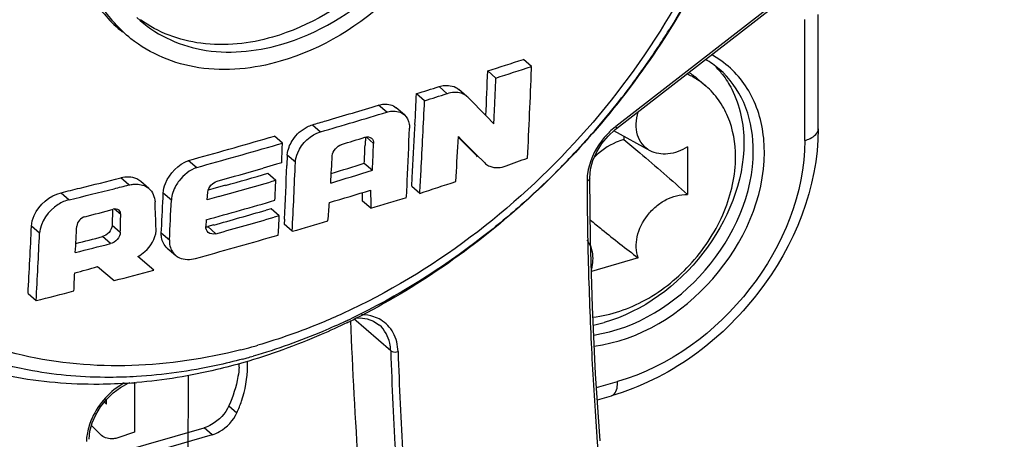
# Model space of a CAD drawing. Header units: millimetres. Extents: x 0 to 420, y 0 to 297.
# Tile 327 of 514: x 357.162 to 358.992, y 131.948 to 132.729. Entities that reach past the tile are written whole.
import ezdxf

# ---------------------------------------------------------------- set-up
doc = ezdxf.new("R2010")
doc.units = ezdxf.units.MM
doc.header["$LTSCALE"] = 23.1
doc.layers.get('0').update_dxf_attribs({"linetype": 'CONTINUOUS'})
doc.layers.add('COURBES', color=7, linetype='CONTINUOUS')

msp = doc.modelspace()

# ---------------------------------------------------------------- linework, layer by layer
at = {"color": 7, "linetype": 'Continuous'}
for p, q in [((358.9907, 133.0897), (358.2698, 132.5297)), ((358.271, 132.5262), (358.9919, 133.0862)), ((358.646, 132.5253), (358.646, 132.7379)), ((358.621, 132.5037), (358.621, 132.7289)), ((358.1131, 132.6415), (358.0981, 132.6546)), ((358.113, 132.6369), (358.1131, 132.6415)), ((358.0469, 132.62), (358.0318, 132.6331)), ((357.9562, 132.5909), (357.9412, 132.604)), ((358.4225, 132.6179), (358.4375, 132.6049)), ((357.9143, 132.5778), (357.8993, 132.5909)), ((357.993, 132.5857), (357.978, 132.5988)), ((357.9946, 132.5843), (357.9931, 132.5857)), ((358.0295, 132.5489), (357.9946, 132.5843)), ((357.844, 132.5565), (357.829, 132.5696)), ((357.8768, 132.5517), (357.8617, 132.5648)), ((358.0432, 132.5349), (358.0295, 132.5489)), ((358.3098, 132.5563), (358.3115, 132.5568)), ((357.7062, 132.533), (357.7212, 132.52)), ((357.8962, 132.5263), (357.8966, 132.5334)), ((357.6259, 132.5091), (357.6352, 132.5119)), ((357.6503, 132.4988), (357.6352, 132.5119)), ((357.8045, 132.5099), (357.8039, 132.4951)), ((357.8196, 132.4985), (357.8061, 132.5103)), ((357.9768, 132.501), (357.9774, 132.511)), ((357.9774, 132.511), (357.9826, 132.5057)), ((357.9774, 132.511), (357.9826, 132.5057)), ((358.3335, 132.4848), (358.266, 132.5218)), ((358.2848, 132.5115), (358.2848, 132.5058)), ((357.6409, 132.4961), (357.6503, 132.4988)), ((357.6501, 132.4954), (357.6503, 132.4988)), ((357.8042, 132.5034), (357.8039, 132.4951)), ((357.9815, 132.5048), (357.9772, 132.5091)), ((358.0027, 132.4837), (357.9815, 132.5048)), ((357.9826, 132.5057), (358.0099, 132.4785)), ((358.403, 132.4918), (358.403, 132.4033)), ((358.5254, 132.4848), (358.5252, 132.4931)), ((357.6593, 132.4763), (357.6585, 132.4575)), ((357.6593, 132.4763), (357.6599, 132.4815)), ((357.6744, 132.4632), (357.6593, 132.4763)), ((358.0113, 132.4751), (358.0027, 132.4837)), ((358.0113, 132.4751), (358.0027, 132.4837)), ((358.0099, 132.4785), (358.0264, 132.462)), ((358.0113, 132.4751), (358.0127, 132.4738)), ((358.0127, 132.4737), (358.0113, 132.4751)), ((358.5459, 132.482), (358.5457, 132.4908)), ((357.4758, 132.4667), (357.4909, 132.4537)), ((357.6394, 132.4595), (357.6143, 132.4523)), ((357.6488, 132.4622), (357.6394, 132.4595)), ((357.6488, 132.4622), (357.649, 132.4678)), ((357.6488, 132.4622), (357.649, 132.4678)), ((357.8023, 132.4614), (357.8174, 132.4483)), ((358.0181, 132.4702), (358.0264, 132.462)), ((358.0264, 132.462), (358.0278, 132.4606)), ((357.623, 132.4428), (357.6381, 132.4297)), ((357.3647, 132.421), (357.3496, 132.4341)), ((357.4021, 132.4144), (357.3871, 132.4275)), ((357.5445, 132.4204), (357.521, 132.4138)), ((357.8807, 132.3981), (357.8818, 132.4204)), ((357.8818, 132.4204), (357.8822, 132.4286)), ((357.8904, 132.4186), (357.8913, 132.435)), ((357.8904, 132.4186), (357.9054, 132.4055)), ((358.2227, 132.3191), (358.2213, 132.4327)), ((357.2388, 132.4066), (357.2539, 132.3935)), ((357.4438, 132.3928), (357.4287, 132.4058)), ((357.5104, 132.3935), (357.5116, 132.4079)), ((357.521, 132.4138), (357.5124, 132.4113)), ((357.7992, 132.391), (357.7991, 132.4069)), ((357.814, 132.4114), (357.8142, 132.3849)), ((357.5318, 132.3995), (357.5104, 132.3935)), ((357.8143, 132.3779), (357.7992, 132.391)), ((357.8142, 132.3849), (357.8143, 132.3779)), ((357.8142, 132.3849), (357.8143, 132.3779)), ((357.3345, 132.3756), (357.3338, 132.3461)), ((357.3497, 132.3664), (357.3383, 132.3763)), ((357.6291, 132.3769), (357.6197, 132.3742)), ((357.6442, 132.3638), (357.6291, 132.3769)), ((357.6442, 132.3638), (357.6348, 132.3611)), ((357.6439, 132.358), (357.6442, 132.3638)), ((357.6439, 132.358), (357.6442, 132.3638)), ((357.3338, 132.3461), (357.3488, 132.3331)), ((357.5085, 132.3563), (357.5079, 132.3439)), ((357.5226, 132.3466), (357.5116, 132.3435)), ((357.6426, 132.334), (357.6439, 132.358)), ((357.6538, 132.3575), (357.6533, 132.348)), ((357.6684, 132.3349), (357.6533, 132.348)), ((357.1989, 132.3311), (357.1838, 132.3442)), ((357.4153, 132.3359), (357.4153, 132.3389)), ((357.4251, 132.332), (357.4255, 132.3384)), ((357.4251, 132.332), (357.4402, 132.319)), ((357.5116, 132.3435), (357.5267, 132.3304)), ((357.6329, 132.3252), (357.6423, 132.3279)), ((357.6423, 132.3279), (357.6426, 132.334)), ((357.6423, 132.3279), (357.6426, 132.334)), ((357.3306, 132.3119), (357.3155, 132.325)), ((358.2176, 132.3189), (358.2176, 132.3163)), ((358.2177, 132.3189), (358.2177, 132.3164)), ((358.2263, 132.1946), (358.2227, 132.3191)), ((357.4361, 132.3036), (357.4512, 132.2905)), ((357.4112, 132.2624), (357.3817, 132.2882)), ((358.3115, 132.2854), (358.2244, 132.2603)), ((357.3063, 132.2691), (357.3372, 132.2431)), ((357.1774, 132.219), (357.1925, 132.2059)), ((358.2323, 132.0694), (358.2263, 132.1946)), ((357.8515, 132.1127), (357.7831, 132.1721)), ((357.8306, 132.1602), (357.8305, 132.1603)), ((357.375, 132.054), (357.3753, 131.9609)), ((358.2406, 131.945), (358.2323, 132.0694)), ((358.234, 132.0441), (358.2731, 132.0554)), ((357.3193, 132.0172), (357.3232, 132.0132)), ((357.3232, 132.0132), (357.3232, 132.0221)), ((358.2355, 132.0214), (358.262, 132.029)), ((357.5506, 132.0104), (357.5656, 131.9974)), ((357.2891, 131.907), (357.5046, 131.9692)), ((357.3129, 131.9562), (357.2954, 131.9734)), ((357.3753, 131.9609), (357.3445, 131.9507)), ((357.5196, 131.9562), (357.5046, 131.9692)), ((357.5196, 131.9562), (357.2884, 131.8895)), ((357.3141, 131.9551), (357.3129, 131.9562))]:
    msp.add_line(p, q, dxfattribs=at)
for points in [[(358.2213, 132.4328), (358.2213, 132.4343), (358.223, 132.4502), (358.2274, 132.4665), (358.2344, 132.4826), (358.2439, 132.4979), (358.2555, 132.512), (358.2687, 132.5244), (358.271, 132.5262)], [(357.7856, 132.1734), (357.7948, 132.1738), (357.8078, 132.1719), (357.8195, 132.1676), (357.8296, 132.161), (357.8306, 132.1602)], [(357.2908, 131.9479), (357.2925, 131.963), (357.2968, 131.9783), (357.3034, 131.9936), (357.3122, 132.0083), (357.3231, 132.022), (357.3355, 132.0341), (357.3492, 132.0443), (357.3636, 132.0523), (357.3665, 132.0534)]]:
    msp.add_lwpolyline(points, dxfattribs=at)
for centre, radius, start, end in [((357.1229, 133.4845), 1.4674, 324.5602, 327.7087), ((357.1303, 133.4797), 1.4585, 327.711, 328.1385), ((358.3617, 132.5051), 0.1801, 52.9462, 61.5236), ((354.0831, 144.9155), 12.9015, 287.82215, 288.13153), ((354.0974, 144.9093), 12.9083, 287.81582, 288.12505), ((358.3547, 132.5124), 0.1641, 49.1585, 60.1617), ((358.3321, 132.5223), 0.1714, 37.4952, 44.4989), ((345.2076, 133.1455), 12.8345, 357.34103, 357.71194), ((345.1625, 133.1333), 12.8946, 357.46401, 357.71881), ((345.5704, 133.1044), 12.5513, 357.10795, 357.86542), ((357.1195, 133.4869), 1.4715, 323.3858, 324.5619), ((358.3391, 132.4901), 0.1512, 57.7432, 65.5278), ((358.3261, 132.5066), 0.1472, 49.1255, 57.4395), ((353.974, 145.2074), 13.213, 287.28215, 287.47265), ((357.1187, 133.4875), 1.4725, 320.812, 323.3842), ((358.3407, 132.493), 0.1479, 56.8211, 57.7117), ((358.3412, 132.4937), 0.1471, 49.1241, 56.8228), ((345.5815, 133.1448), 12.3302, 357.15808, 357.42539), ((353.9652, 145.2738), 13.296, 287.27856, 287.46787), ((357.9748, 132.5646), 0.0279, 49.0927, 57.8089), ((353.8917, 145.5853), 13.5982, 286.40132, 286.83051), ((345.2955, 133.1428), 12.6315, 356.84011, 357.43623), ((353.9027, 145.5871), 13.6136, 286.28971, 286.82893), ((345.737, 133.107), 12.3194, 357.33811, 357.46779), ((357.1089, 133.4955), 1.4852, 319.3175, 320.8123), ((354.0129, 145.1693), 13.1649, 286.29238, 286.40666), ((358.3573, 132.4173), 0.1425, 128.4754, 134.0537), ((358.3542, 132.4211), 0.1375, 127.8409, 128.4479), ((345.3001, 133.023), 12.5961, 357.29543, 357.7424), ((345.1341, 133.165), 12.7781, 356.7248, 357.13462), ((357.1022, 133.5013), 1.494, 316.8775, 319.3172), ((353.7552, 145.918), 13.9564, 285.46131, 286.10133), ((353.7561, 145.9542), 14.0076, 285.4635, 286.10117), ((344.8714, 133.0102), 12.7891, 357.56917, 357.69326), ((353.7929, 145.5477), 13.6409, 286.90841, 287.09832), ((345.2678, 133.0432), 12.548, 357.34241, 357.49628), ((345.2127, 133.0314), 12.6182, 357.35146, 357.57969), ((345.4164, 133.2195), 12.5809, 356.39045, 356.72588), ((345.1593, 133.1929), 12.604, 356.50478, 356.73685), ((357.1006, 133.5027), 1.4961, 315.4851, 316.8784), ((345.1208, 133.0012), 12.5495, 357.05973, 357.51715), ((345.1519, 132.9854), 12.5333, 357.02467, 357.61183), ((353.7879, 145.3671), 13.5156, 287.00683, 287.27896), ((353.5895, 144.7018), 13.0378, 290.08171, 290.26681), ((353.757, 145.9095), 13.9991, 285.63148, 285.99387), ((353.789, 145.7243), 13.8239, 285.76344, 286.10203), ((353.7692, 145.465), 13.6316, 286.93494, 287.27565), ((345.5419, 133.1294), 12.3847, 356.64914, 356.83913), ((357.1052, 133.4981), 1.4897, 312.6231, 315.4871), ((353.7152, 146.8505), 14.8675, 283.84926, 284.14955), ((353.8859, 146.2085), 14.2196, 284.04682, 284.16085), ((353.7647, 145.8479), 13.966, 285.64839, 286.10151), ((345.0596, 132.9988), 12.5913, 357.24, 357.40952), ((353.8383, 144.9407), 13.1785, 287.97585, 288.28206), ((365.0656, 132.4512), 6.8493, 180.19118, 181.10702), ((354.0234, 145.587), 13.5669, 283.7099, 283.86286), ((353.7768, 146.6431), 14.6677, 283.71305, 284.04833), ((344.1957, 133.01), 13.2468, 357.0941, 357.38597), ((353.8452, 145.4405), 13.6201, 286.60545, 286.94129), ((357.1133, 133.4894), 1.4778, 311.7888, 312.621), ((344.54, 131.8843), 12.8833, 2.02226, 2.24698), ((344.8554, 132.9637), 12.6013, 357.06697, 357.40306), ((353.759, 145.8246), 13.9805, 285.55689, 286.10129), ((345.387, 133.3472), 12.3877, 355.40292, 355.56099), ((353.9363, 145.2443), 13.4382, 286.77309, 287.06908), ((353.5731, 146.4354), 14.5543, 284.76732, 284.98277), ((344.6599, 132.6795), 12.6937, 358.43598, 358.58655), ((353.7331, 145.8399), 14.0154, 285.68711, 286.09976), ((353.7627, 145.7749), 13.9615, 285.64024, 286.10144), ((353.8755, 145.4446), 13.6474, 286.13622, 286.42696), ((344.7607, 132.9173), 12.4363, 356.78125, 357.35885), ((344.7173, 132.9052), 12.4947, 356.79165, 357.36661), ((344.6888, 133.0136), 12.5969, 356.73173, 356.95612), ((357.5061, 132.3634), 0.0207, 275.4555, 281.5911), ((357.5059, 132.3644), 0.0217, 281.5673, 285.3571), ((353.7265, 146.4436), 14.584, 284.04258, 284.30742), ((353.7388, 146.3529), 14.4768, 284.10256, 284.30399), ((353.7537, 145.7642), 13.9877, 285.4874, 286.10105), ((364.9949, 132.4499), 6.7786, 181.12934, 181.60842), ((344.8511, 132.7702), 12.4236, 357.47986, 357.63476), ((353.4061, 146.3188), 14.581, 285.34249, 285.51447), ((353.7657, 146.0981), 14.3079, 284.45501, 284.76119), ((364.936, 132.4482), 6.7196, 181.60806, 182.33147), ((353.5756, 146.4378), 14.6843, 284.2593, 284.54192), ((357.2347, 133.305), 1.2561, 295.1393, 295.3566), ((357.2009, 133.3392), 1.305, 295.852, 296.1942), ((357.233, 133.3085), 1.26, 295.3566, 295.5991), ((364.7255, 132.4073), 6.9528, 181.96488, 184.23956), ((357.1981, 133.345), 1.3116, 296.1943, 296.6223), ((364.835, 132.444), 6.6186, 182.32991, 183.67432), ((358.1695, 132.4373), 0.2833, 281.901, 286.1201), ((357.3174, 133.1162), 1.0339, 284.296, 285.4663), ((357.2105, 133.487), 1.4199, 285.633, 286.1023), ((364.8399, 132.3439), 6.9923, 181.89508, 183.53111), ((364.8474, 132.3422), 6.9861, 181.89525, 183.48833), ((357.2996, 133.1294), 1.0687, 285.0312, 285.4651), ((357.2978, 133.136), 1.0755, 285.4653, 286.1025), ((357.4165, 132.0835), 0.1689, 359.9889, 3.2257), ((357.3874, 132.0968), 0.183, 355.4733, 357.4902), ((357.2991, 132.9983), 0.9482, 274.0652, 274.8644), ((364.6365, 132.4304), 6.4196, 183.66718, 186.43288), ((357.3845, 131.9405), 0.0988, 175.4354, 178.0136), ((357.3928, 131.9397), 0.1071, 169.1221, 175.3866)]:
    msp.add_arc(centre, radius, start, end, dxfattribs=at)
for points, knots in [([(356.8421, 132.2456), (356.7955, 132.2901), (356.7138, 132.3965), (356.6416, 132.5893), (356.62, 132.8058), (356.6605, 133.1176), (356.8353, 133.4992), (357.0716, 133.7446), (357.2086, 133.8442)], [0, 0, 0, 0, 0.105134, 0.21479, 0.331553, 0.456274, 0.723837, 1, 1, 1, 1]), ([(358.5753, 133.3734), (358.575, 133.1317), (358.4393, 132.7569), (358.1127, 132.3785), (357.8991, 132.2293), (357.7858, 132.1725)], [0, 0, 0, 0, 0.485132, 0.745653, 1, 1, 1, 1]), ([(358.5657, 133.3518), (358.5657, 133.2983), (358.5471, 133.0729), (358.4599, 132.8559), (358.3691, 132.7098)], [0, 0, 0, 0, 0.237286, 1, 1, 1, 1]), ([(357.5727, 132.1143), (357.4415, 132.0809), (357.2335, 132.0697), (356.9887, 132.1636), (356.8406, 132.2797), (356.7329, 132.4365), (356.6482, 132.6937), (356.6623, 132.9085), (356.6968, 133.0458)], [0, 0, 0, 0, 0.256973, 0.375679, 0.491432, 0.608701, 0.73148, 1, 1, 1, 1]), ([(358.4868, 132.989), (358.4276, 132.8139), (358.2315, 132.4888), (357.9294, 132.2585), (357.7622, 132.1818)], [0, 0, 0, 0, 0.50121, 1, 1, 1, 1]), ([(357.9442, 132.9852), (357.9161, 132.9168), (357.8297, 132.7943), (357.7005, 132.7159), (357.632, 132.6961)], [0, 0, 0, 0, 0.508769, 1, 1, 1, 1]), ([(357.9938, 132.9824), (357.9645, 132.9044), (357.8694, 132.7635), (357.7238, 132.6736), (357.6462, 132.6512)], [0, 0, 0, 0, 0.507867, 1, 1, 1, 1]), ([(357.647, 132.6824), (357.7156, 132.7022), (357.8449, 132.7806), (357.9315, 132.9032), (357.9596, 132.9716)], [0, 0, 0, 0, 0.491205, 1, 1, 1, 1]), ([(357.283, 132.7954), (357.2871, 132.7866), (357.3052, 132.7529), (357.331, 132.7233), (357.3531, 132.7056)], [0, 0, 0, 0, 0.255025, 1, 1, 1, 1]), ([(357.3687, 132.6931), (357.3467, 132.7107), (357.3212, 132.7399), (357.3032, 132.7732), (357.299, 132.7819)], [0, 0, 0, 0, 0.745056, 1, 1, 1, 1]), ([(357.3798, 132.7323), (357.4122, 132.7019), (357.5023, 132.659), (357.5995, 132.6687), (357.647, 132.6824)], [0, 0, 0, 0, 0.473074, 1, 1, 1, 1]), ([(357.632, 132.6961), (357.5892, 132.6838), (357.5023, 132.6737), (357.4188, 132.7047), (357.3864, 132.7284)], [0, 0, 0, 0, 0.525775, 1, 1, 1, 1]), ([(357.6462, 132.6512), (357.5975, 132.6371), (357.4984, 132.6262), (357.4043, 132.6645), (357.3687, 132.6931)], [0, 0, 0, 0, 0.526271, 1, 1, 1, 1]), ([(358.5458, 132.4908), (358.5448, 132.5219), (358.5322, 132.5824), (358.4932, 132.6314), (358.4702, 132.6488)], [0, 0, 0, 0, 0.518783, 1, 1, 1, 1]), ([(358.5253, 132.4931), (358.5244, 132.5208), (358.5138, 132.5747), (358.4815, 132.6197), (358.462, 132.6365)], [0, 0, 0, 0, 0.51859, 1, 1, 1, 1]), ([(358.4681, 132.6267), (358.4746, 132.6182), (358.4986, 132.5802), (358.5079, 132.534), (358.5079, 132.4999)], [0, 0, 0, 0, 0.239274, 1, 1, 1, 1]), ([(357.9412, 132.604), (357.9446, 132.6051), (357.9569, 132.6078), (357.9711, 132.6048), (357.978, 132.5988)], [0, 0, 0, 0, 0.282026, 1, 1, 1, 1]), ([(358.4924, 132.4734), (358.4924, 132.4987), (358.4859, 132.5366), (358.4622, 132.5797), (358.4462, 132.5973), (358.4375, 132.6049)], [0, 0, 0, 0, 0.518318, 0.761979, 1, 1, 1, 1]), ([(357.9896, 132.5883), (357.9874, 132.5897), (357.977, 132.5944), (357.9646, 132.5935), (357.9562, 132.5909)], [0, 0, 0, 0, 0.23088, 1, 1, 1, 1]), ([(357.829, 132.5696), (357.832, 132.5705), (357.843, 132.5728), (357.8556, 132.5701), (357.8617, 132.5648)], [0, 0, 0, 0, 0.280976, 1, 1, 1, 1]), ([(357.844, 132.5565), (357.8471, 132.5574), (357.858, 132.5597), (357.8706, 132.557), (357.8768, 132.5517)], [0, 0, 0, 0, 0.281295, 1, 1, 1, 1]), ([(357.8768, 132.5517), (357.8818, 132.5474), (357.8861, 132.5383), (357.8865, 132.5292), (357.8864, 132.5268)], [0, 0, 0, 0, 0.727043, 1, 1, 1, 1]), ([(358.3335, 132.4848), (358.3281, 132.4877), (358.3181, 132.4962), (358.3091, 132.5141), (358.3067, 132.5352), (358.3093, 132.5496), (358.3115, 132.5568)], [0, 0, 0, 0, 0.229498, 0.466171, 0.721774, 1, 1, 1, 1]), ([(357.67, 132.5059), (357.6765, 132.5154), (357.6885, 132.5262), (357.7027, 132.532), (357.7062, 132.533)], [0, 0, 0, 0, 0.760459, 1, 1, 1, 1]), ([(358.2698, 132.5297), (358.2703, 132.529), (358.2707, 132.528), (358.2713, 132.5264), (358.271, 132.5262)], [0, 0, 0, 0, 0.693182, 1, 1, 1, 1]), ([(357.6744, 132.4632), (357.6746, 132.4692), (357.681, 132.4941), (357.7027, 132.5146), (357.7212, 132.52)], [0, 0, 0, 0, 0.238605, 1, 1, 1, 1]), ([(358.2583, 132.5197), (358.2527, 132.5143), (358.2331, 132.4922), (358.2202, 132.4637), (358.2172, 132.442)], [0, 0, 0, 0, 0.259658, 1, 1, 1, 1]), ([(358.646, 132.5253), (358.646, 132.4168), (358.5578, 132.1975), (358.3683, 132.0597), (358.262, 132.029)], [0, 0, 0, 0, 0.49517, 1, 1, 1, 1]), ([(358.621, 132.5037), (358.6245, 132.5047), (358.6348, 132.5083), (358.646, 132.5177), (358.646, 132.5253)], [0, 0, 0, 0, 0.325451, 1, 1, 1, 1]), ([(358.2848, 132.5058), (358.2799, 132.5044), (358.2597, 132.4969), (358.2416, 132.4841), (358.23, 132.4726)], [0, 0, 0, 0, 0.24022, 1, 1, 1, 1]), ([(358.5079, 132.4999), (358.5079, 132.4268), (358.4475, 132.2793), (358.32, 132.1859), (358.2481, 132.1651)], [0, 0, 0, 0, 0.494087, 1, 1, 1, 1]), ([(358.621, 132.5037), (358.621, 132.4058), (358.54, 132.2083), (358.3694, 132.0832), (358.2731, 132.0554)], [0, 0, 0, 0, 0.494087, 1, 1, 1, 1]), ([(358.2848, 132.5058), (358.2947, 132.4975), (358.3346, 132.4639), (358.374, 132.4297), (358.403, 132.4033)], [0, 0, 0, 0, 0.24752, 1, 1, 1, 1]), ([(358.403, 132.4918), (358.392, 132.4849), (358.3689, 132.4756), (358.3434, 132.4794), (358.3335, 132.4848)], [0, 0, 0, 0, 0.535507, 1, 1, 1, 1]), ([(358.2272, 132.1752), (358.2612, 132.1789), (358.3307, 132.2033), (358.4161, 132.2734), (358.4759, 132.3667), (358.4924, 132.4388), (358.4924, 132.4734)], [0, 0, 0, 0, 0.239122, 0.498483, 0.758719, 1, 1, 1, 1]), ([(358.2287, 132.1419), (358.3078, 132.1534), (358.455, 132.246), (358.5254, 132.4049), (358.5254, 132.4848)], [0, 0, 0, 0, 0.500036, 1, 1, 1, 1]), ([(358.2297, 132.1214), (358.3135, 132.1321), (358.4706, 132.229), (358.5459, 132.3973), (358.5459, 132.482)], [0, 0, 0, 0, 0.499239, 1, 1, 1, 1]), ([(358.0278, 132.4606), (358.03, 132.4587), (358.0416, 132.4516), (358.0565, 132.4531), (358.0661, 132.4566)], [0, 0, 0, 0, 0.228288, 1, 1, 1, 1]), ([(357.3871, 132.4275), (357.3848, 132.4294), (357.3737, 132.4365), (357.3593, 132.4366), (357.3496, 132.4341)], [0, 0, 0, 0, 0.231688, 1, 1, 1, 1]), ([(357.3647, 132.421), (357.3674, 132.4217), (357.3777, 132.4235), (357.3888, 132.4221), (357.3957, 132.4187)], [0, 0, 0, 0, 0.271039, 1, 1, 1, 1]), ([(357.4582, 132.4288), (357.456, 132.4261), (357.4488, 132.4153), (357.4442, 132.4023), (357.4438, 132.3928)], [0, 0, 0, 0, 0.266465, 1, 1, 1, 1]), ([(357.1838, 132.3442), (357.1841, 132.351), (357.1917, 132.3792), (357.2176, 132.4014), (357.2388, 132.4066)], [0, 0, 0, 0, 0.237805, 1, 1, 1, 1]), ([(358.3115, 132.2854), (358.3069, 132.2976), (358.3067, 132.3272), (358.3233, 132.3598), (358.3441, 132.3817), (358.3679, 132.398), (358.3894, 132.4039), (358.403, 132.4033)], [0, 0, 0, 0, 0.229925, 0.492177, 0.62798, 0.760469, 1, 1, 1, 1]), ([(357.2539, 132.3935), (357.2467, 132.3918), (357.2204, 132.3803), (357.1999, 132.3524), (357.1989, 132.3311)], [0, 0, 0, 0, 0.25702, 1, 1, 1, 1]), ([(358.098, 132.3876), (358.0735, 132.3657), (357.9746, 132.283), (357.8641, 132.2137), (357.7775, 132.1722)], [0, 0, 0, 0, 0.254867, 1, 1, 1, 1]), ([(358.2222, 132.356), (358.2295, 132.3501), (358.2589, 132.3261), (358.2887, 132.3026), (358.3115, 132.2854)], [0, 0, 0, 0, 0.248166, 1, 1, 1, 1]), ([(357.3817, 132.2882), (357.3864, 132.2906), (357.4027, 132.3019), (357.4145, 132.3213), (357.4153, 132.3359)], [0, 0, 0, 0, 0.264044, 1, 1, 1, 1]), ([(357.4361, 132.3036), (357.4304, 132.3085), (357.4254, 132.3189), (357.425, 132.3292), (357.4251, 132.332)], [0, 0, 0, 0, 0.729225, 1, 1, 1, 1]), ([(357.4402, 132.319), (357.4401, 132.3162), (357.4404, 132.3058), (357.4455, 132.2954), (357.4512, 132.2905)], [0, 0, 0, 0, 0.270338, 1, 1, 1, 1]), ([(358.216, 132.3189), (358.2183, 132.316), (358.2208, 132.3116), (358.2227, 132.307), (358.2231, 132.3059)], [0, 0, 0, 0, 0.745263, 1, 1, 1, 1]), ([(357.4512, 132.2905), (357.4534, 132.2885), (357.4646, 132.2815), (357.4791, 132.2818), (357.4887, 132.2844)], [0, 0, 0, 0, 0.230447, 1, 1, 1, 1]), ([(358.2231, 132.3059), (358.2242, 132.3028), (358.2279, 132.2894), (358.2269, 132.275), (358.2244, 132.2647)], [0, 0, 0, 0, 0.235912, 1, 1, 1, 1]), ([(357.1854, 132.0754), (357.1208, 132.087), (356.996, 132.1268), (356.8881, 132.2018), (356.8421, 132.2456)], [0, 0, 0, 0, 0.508017, 1, 1, 1, 1]), ([(357.7622, 132.1818), (357.7492, 132.1759), (357.6977, 132.1533), (357.6446, 132.1345), (357.6043, 132.1229)], [0, 0, 0, 0, 0.25392, 1, 1, 1, 1]), ([(357.77, 132.1648), (357.7543, 132.1571), (357.692, 132.1285), (357.6274, 132.1049), (357.5783, 132.0908)], [0, 0, 0, 0, 0.254435, 1, 1, 1, 1]), ([(357.7683, 132.1679), (357.7542, 132.1612), (357.6981, 132.1362), (357.6401, 132.1154), (357.5961, 132.1026)], [0, 0, 0, 0, 0.254133, 1, 1, 1, 1]), ([(357.8651, 132.1111), (357.8647, 132.1232), (357.8594, 132.1468), (357.8424, 132.1645), (357.8328, 132.1701)], [0, 0, 0, 0, 0.51846, 1, 1, 1, 1]), ([(357.8515, 132.1127), (357.8513, 132.1174), (357.8494, 132.1349), (357.8403, 132.1517), (357.8306, 132.1602)], [0, 0, 0, 0, 0.268181, 1, 1, 1, 1]), ([(357.8515, 132.1127), (357.8522, 132.112), (357.8565, 132.1099), (357.8616, 132.11), (357.8651, 132.1111)], [0, 0, 0, 0, 0.21084, 1, 1, 1, 1]), ([(357.5768, 132.0973), (357.5602, 132.0928), (357.4952, 132.077), (357.4286, 132.0676), (357.3788, 132.0646)], [0, 0, 0, 0, 0.255689, 1, 1, 1, 1]), ([(357.5783, 132.0908), (357.5618, 132.086), (357.4965, 132.0688), (357.4295, 132.0577), (357.3795, 132.0535)], [0, 0, 0, 0, 0.255493, 1, 1, 1, 1]), ([(357.3788, 132.0646), (357.3623, 132.0637), (357.2977, 132.0616), (357.2327, 132.0669), (357.1854, 132.0754)], [0, 0, 0, 0, 0.255945, 1, 1, 1, 1]), ([(357.5698, 132.0824), (357.5693, 132.0764), (357.5662, 132.0516), (357.5584, 132.0276), (357.5506, 132.0104)], [0, 0, 0, 0, 0.24161, 1, 1, 1, 1]), ([(357.5656, 131.9974), (357.5688, 132.0044), (357.5798, 132.0319), (357.5854, 132.0616), (357.5854, 132.0835)], [0, 0, 0, 0, 0.261086, 1, 1, 1, 1]), ([(357.3663, 132.0524), (357.3474, 132.0511), (357.274, 132.0481), (357.2, 132.0542), (357.1463, 132.0646)], [0, 0, 0, 0, 0.256605, 1, 1, 1, 1]), ([(357.3563, 132.0529), (357.3304, 132.0385), (357.3015, 132.0068), (357.2894, 131.9693), (357.2876, 131.9599)], [0, 0, 0, 0, 0.755907, 1, 1, 1, 1]), ([(358.262, 132.029), (358.2637, 132.0296), (358.2723, 132.0355), (358.2731, 132.0473), (358.2731, 132.0554)], [0, 0, 0, 0, 0.183425, 1, 1, 1, 1]), ([(357.5506, 132.0104), (357.544, 131.9959), (357.5287, 131.979), (357.5094, 131.9706), (357.5046, 131.9692)], [0, 0, 0, 0, 0.758422, 1, 1, 1, 1]), ([(357.5196, 131.9562), (357.5244, 131.9576), (357.5437, 131.966), (357.559, 131.9829), (357.5656, 131.9974)], [0, 0, 0, 0, 0.241578, 1, 1, 1, 1]), ([(357.3445, 131.9507), (357.3417, 131.9498), (357.3315, 131.9474), (357.3198, 131.9501), (357.3141, 131.9551)], [0, 0, 0, 0, 0.277105, 1, 1, 1, 1])]:
    msp.add_open_spline(points, degree=3, knots=knots, dxfattribs=at)
for points in [[(357.8035, 132.5097), (357.8075, 132.5109), (357.8128, 132.5107), (357.816, 132.5079)], [(357.6599, 132.4815), (357.6613, 132.4902), (357.6651, 132.4986), (357.67, 132.5059)], [(357.7429, 132.4754), (357.7434, 132.4845), (357.7516, 132.4938), (357.7603, 132.4965)], [(357.816, 132.5079), (357.8185, 132.5057), (357.8198, 132.5019), (357.8196, 132.4985)], [(357.4328, 132.424), (357.4403, 132.4428), (357.457, 132.4594), (357.4758, 132.4667)], [(357.4909, 132.4537), (357.4781, 132.4487), (357.4666, 132.4396), (357.4582, 132.4288)], [(358.2172, 132.442), (358.2166, 132.4375), (358.2163, 132.4329), (358.2163, 132.4284)], [(357.3957, 132.4187), (357.398, 132.4175), (357.4002, 132.4161), (357.4021, 132.4144)], [(357.4287, 132.4058), (357.429, 132.4121), (357.4305, 132.4183), (357.4328, 132.424)], [(357.5116, 132.4079), (357.5124, 132.4167), (357.5205, 132.4256), (357.5291, 132.4282)], [(358.2213, 132.4327), (358.2213, 132.4305), (358.2185, 132.429), (358.2163, 132.4284)], [(357.4021, 132.4144), (357.409, 132.4084), (357.413, 132.3986), (357.4134, 132.3895)], [(357.3465, 132.3741), (357.3438, 132.3765), (357.3393, 132.3769), (357.3359, 132.3759)], [(357.3497, 132.3664), (357.3498, 132.3692), (357.3486, 132.3723), (357.3465, 132.3741)], [(357.283, 132.3619), (357.2756, 132.3599), (357.2684, 132.3523), (357.268, 132.3447)], [(357.3338, 132.3461), (357.3335, 132.3368), (357.3246, 132.3273), (357.3155, 132.325)], [(357.3488, 132.3331), (357.3486, 132.3238), (357.3396, 132.3142), (357.3306, 132.3119)], [(357.5121, 132.3327), (357.5091, 132.3353), (357.5076, 132.3399), (357.5079, 132.3439)], [(357.5267, 132.3304), (357.5219, 132.3291), (357.5158, 132.3295), (357.5121, 132.3327)], [(357.8202, 132.1758), (357.8128, 132.1783), (357.8049, 132.1794), (357.7971, 132.1795)], [(357.8328, 132.1701), (357.8288, 132.1725), (357.8246, 132.1744), (357.8202, 132.1758)]]:
    msp.add_open_spline(points, degree=3, dxfattribs=at)
at = {"layer": 'COURBES', "color": 4, "linetype": 'Continuous'}
msp.add_line((357.4749, 131.5969), (357.4754, 132.067), dxfattribs=at)

doc.saveas('drawing.dxf')
